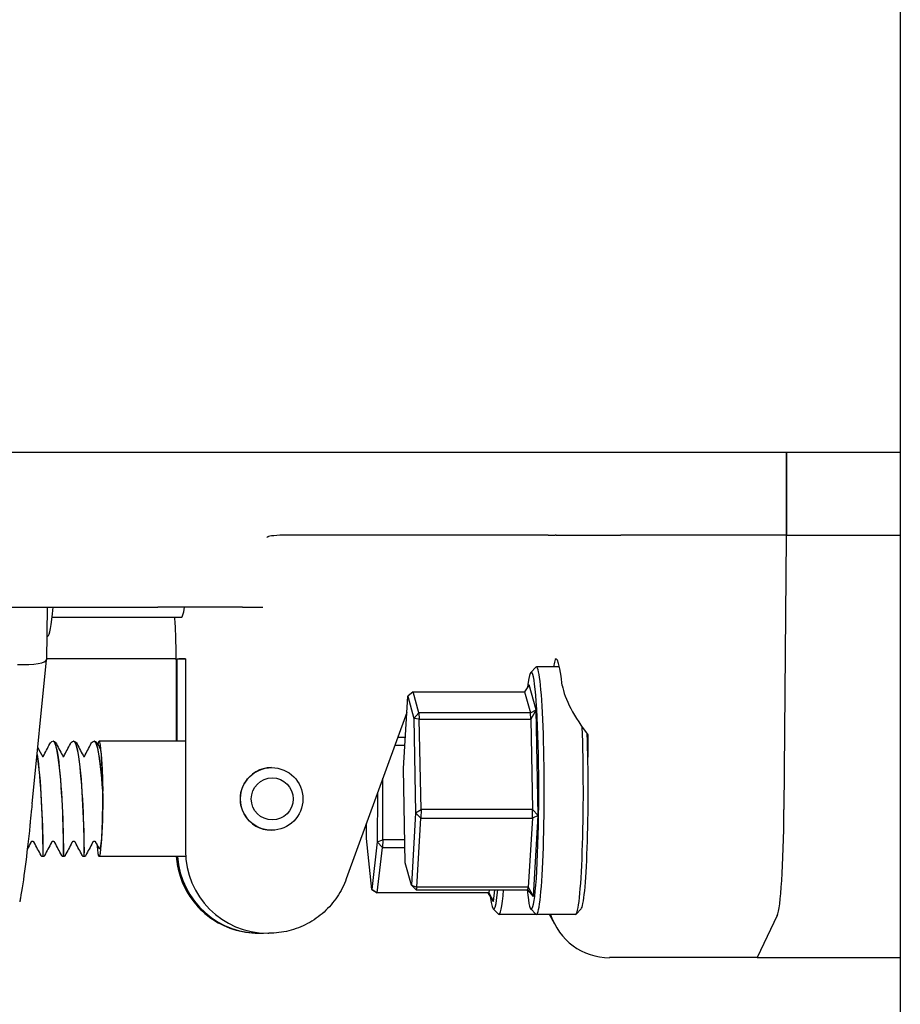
# Model space of a CAD drawing. Header units: inches. Extents: x 24 to 1128, y -58 to 748.
# Tile 595 of 656: x 1025.21 to 1027.88, y 350.94 to 353.92. Entities that reach past the tile are written whole.
import ezdxf

# ---------------------------------------------------------------- set-up
doc = ezdxf.new("R2010")
doc.units = ezdxf.units.IN
doc.header["$LTSCALE"] = 32
doc.header["$MEASUREMENT"] = 0
doc.layers.add('Visible (ANSI)', color=7, linetype='Continuous', lineweight=30)

msp = doc.modelspace()

# ---------------------------------------------------------------- linework, layer by layer
at = {"layer": 'Visible (ANSI)'}
for p, q in [((1027.87834, 356.4648), (1027.87834, 297.56504)), ((1027.87834, 352.60867), (1003.56584, 352.60867)), ((1027.53358, 352.35867), (1027.53358, 352.60867)), ((1027.53358, 352.60867), (1027.53358, 352.35867)), ((1026.11895, 352.35867), (1026.02819, 352.35867)), ((1026.54532, 352.35867), (1026.11895, 352.35867)), ((1026.80292, 352.35867), (1026.54532, 352.35867)), ((1026.81087, 352.35839), (1026.83195, 352.35839)), ((1026.83453, 352.35867), (1027.03119, 352.35867)), ((1027.53358, 352.35867), (1027.03119, 352.35867)), ((1027.53247, 352.35189), (1027.52552, 351.52701)), ((1027.53247, 352.35189), (1027.52552, 351.52701)), ((1027.53358, 352.35867), (1027.87834, 352.35867)), ((1024.50439, 352.13992), (1025.62714, 352.13992)), ((1025.29145, 352.13992), (1025.28932, 351.98061)), ((1025.88349, 352.13992), (1025.62714, 352.13992)), ((1025.88349, 352.13992), (1025.94465, 352.13992)), ((1025.6981, 352.10867), (1025.30614, 352.10867)), ((1025.29028, 352.05242), (1025.29267, 352.05242)), ((1025.24537, 351.54375), (1025.2893, 351.98027)), ((1025.68172, 351.98367), (1025.28936, 351.98367)), ((1025.68584, 351.98367), (1025.71036, 351.98367)), ((1025.68584, 351.73367), (1025.68584, 351.98367)), ((1025.71036, 351.98367), (1025.71036, 351.40149)), ((1026.75784, 351.94232), (1026.77338, 351.95791)), ((1026.84444, 351.95867), (1026.77488, 351.95867)), ((1025.68203, 351.93476), (1025.68203, 351.73367)), ((1026.75309, 351.90464), (1026.73879, 351.88386)), ((1026.77378, 351.82899), (1026.75309, 351.90464)), ((1026.37156, 351.65118), (1026.3845, 351.87012)), ((1026.40072, 351.88386), (1026.3845, 351.87012)), ((1026.3845, 351.87012), (1026.40296, 351.80262)), ((1026.40072, 351.88386), (1026.73879, 351.88386)), ((1026.41837, 351.81933), (1026.40072, 351.88386)), ((1026.73879, 351.88386), (1026.75644, 351.81933)), ((1026.3816, 351.82114), (1026.19814, 351.31606)), ((1026.40296, 351.80262), (1026.41837, 351.81933)), ((1026.41962, 351.80086), (1026.40296, 351.80262)), ((1026.40296, 351.80262), (1026.40849, 351.51616)), ((1026.41837, 351.81933), (1026.41962, 351.80086)), ((1026.75644, 351.81933), (1026.41837, 351.81933)), ((1026.75644, 351.81933), (1026.77378, 351.82899)), ((1026.75769, 351.80086), (1026.75644, 351.81933)), ((1026.77378, 351.82899), (1026.75769, 351.80086)), ((1026.77998, 351.50803), (1026.77378, 351.82899)), ((1026.41962, 351.80086), (1026.75769, 351.80086)), ((1026.42491, 351.52704), (1026.41962, 351.80086)), ((1026.75769, 351.80086), (1026.76298, 351.52704)), ((1026.3771, 351.74492), (1026.35392, 351.74492)), ((1025.30946, 351.73367), (1025.30884, 351.73367)), ((1025.37189, 351.73367), (1025.37127, 351.73367)), ((1025.43433, 351.73367), (1025.43371, 351.73367)), ((1025.71036, 351.73367), (1025.4486, 351.73367)), ((1026.3453, 351.72121), (1026.3757, 351.72121)), ((1025.97173, 351.65367), (1025.97133, 351.65367)), ((1026.3771, 351.36472), (1026.37156, 351.65118)), ((1026.30894, 351.43498), (1026.30918, 351.62175)), ((1026.29253, 351.57594), (1026.29235, 351.42869)), ((1026.40849, 351.51616), (1026.39556, 351.29722)), ((1026.40849, 351.51616), (1026.42491, 351.52704)), ((1026.42452, 351.50067), (1026.40849, 351.51616)), ((1026.42491, 351.52704), (1026.42452, 351.50067)), ((1026.76298, 351.52704), (1026.42491, 351.52704)), ((1026.76259, 351.50067), (1026.76298, 351.52704)), ((1026.77998, 351.50803), (1026.76259, 351.50067)), ((1026.76298, 351.52704), (1026.77998, 351.50803)), ((1026.76549, 351.2627), (1026.77998, 351.50803)), ((1026.25953, 351.43921), (1026.25959, 351.48523)), ((1026.41216, 351.29138), (1026.42452, 351.50067)), ((1026.42452, 351.50067), (1026.76259, 351.50067)), ((1026.76259, 351.50067), (1026.75023, 351.29138)), ((1025.97173, 351.46367), (1025.97133, 351.46367)), ((1026.27574, 351.28423), (1026.25953, 351.43921)), ((1026.29235, 351.42869), (1026.27574, 351.28423)), ((1026.29235, 351.42869), (1026.30894, 351.43498)), ((1026.30805, 351.41182), (1026.29235, 351.42869)), ((1026.30894, 351.43498), (1026.30805, 351.41182)), ((1026.37574, 351.43498), (1026.30894, 351.43498)), ((1025.27824, 351.38367), (1025.27762, 351.38367)), ((1025.34067, 351.38367), (1025.34005, 351.38367)), ((1025.40311, 351.38367), (1025.40249, 351.38367)), ((1025.711, 351.38367), (1025.4486, 351.38367)), ((1026.29218, 351.27373), (1026.30805, 351.41182)), ((1026.30805, 351.41182), (1026.37619, 351.41182)), ((1026.39556, 351.29722), (1026.3771, 351.36472)), ((1026.41052, 351.28348), (1026.39556, 351.29722)), ((1026.39556, 351.29722), (1026.41216, 351.29138)), ((1026.29047, 351.27428), (1026.27574, 351.28423)), ((1026.27574, 351.28423), (1026.29218, 351.27373)), ((1026.29218, 351.27373), (1026.29047, 351.27428)), ((1026.63025, 351.27373), (1026.29218, 351.27373)), ((1026.41216, 351.29138), (1026.41052, 351.28348)), ((1026.41052, 351.28348), (1026.7486, 351.28348)), ((1026.75023, 351.29138), (1026.41216, 351.29138)), ((1026.64496, 351.24815), (1026.62888, 351.27373)), ((1026.63137, 351.28348), (1026.63025, 351.27373)), ((1026.63025, 351.27373), (1026.64496, 351.24815)), ((1026.64496, 351.24815), (1026.64902, 351.28348)), ((1026.7486, 351.28348), (1026.75023, 351.29138)), ((1026.76549, 351.2627), (1026.7486, 351.28348)), ((1026.75023, 351.29138), (1026.76549, 351.2627)), ((1026.64394, 351.22502), (1026.65948, 351.20942)), ((1026.77488, 351.20867), (1026.66098, 351.20867)), ((1026.75784, 351.22502), (1026.77338, 351.20942)), ((1026.89339, 351.20867), (1026.77488, 351.20867)), ((1026.83019, 351.17885), (1026.81473, 351.20867)), ((1026.91043, 351.22502), (1026.8949, 351.20942)), ((1027.50513, 351.20477), (1027.4446, 351.07742)), ((1027.50513, 351.20477), (1027.4446, 351.07742)), ((1025.93178, 351.15149), (1025.93534, 351.15149)), ((1025.95986, 351.15149), (1025.96342, 351.15149)), ((1027.4446, 351.07742), (1026.99606, 351.07742)), ((1027.4446, 351.07742), (1027.87834, 351.07742))]:
    msp.add_line(p, q, dxfattribs=at)
for centre, major_axis, ratio, start_param, end_param in [((1027.53296, 352.35086), (0, 0.00781), 0.0632779, 0, 1.438454), ((1027.53296, 352.35086), (0, 0.00781), 0.0632779, 0, 1.438454), ((1025.29267, 352.48367), (0, -0.43125), 0.0632779, 0, 0.6483166), ((1025.6981, 352.48367), (0, -0.375), 0.0632779, 0, 0.4111379), ((1025.19563, 351.98577), (-0.09368, 0.00533), 0.2027313, 1.6443253, 3.1504144), ((1025.68826, 351.17117), (0, 0.8125), 0.9979959, 6.255923, 6.280205), ((1026.75929, 351.58367), (0, 0.35938), 0.0632779, 2.5594879, 6.7918209), ((1026.85185, 351.58367), (-0.01737, 0.4), 0.0631593, 5.6341931, 6.6358641), ((1026.77488, 351.58367), (0, -0.375), 0.0632779, 6.2197378, 9.4882255), ((1026.89339, 351.58367), (0, -0.375), 0.0632779, 0, 2.1116698), ((1025.4486, 351.55867), (0, 0.175), 0.0632779, 2.4662904, 6.6153554), ((1026.90899, 351.58367), (0, -0.35938), 0.0632779, 0.0634475, 2.0694424), ((1026.94682, 354.5935), (-0.03641, -4.33098), 0.0027634, 0.8296691, 0.8550546), ((1025.97133, 351.55867), (0, 0.095), 0.9979959, 0, 3.1415927), ((1025.4486, 351.55867), (0, 0.175), 0.0632779, 4.7843706, 4.8467385), ((1027.502, 351.57649), (0, -0.375), 0.0632779, 0.1323424, 1.438454), ((1027.502, 351.57649), (0, -0.375), 0.0632779, 0.1323424, 1.438454), ((1025.93534, 351.40149), (0, -0.25), 0.9979959, 4.7837313, 6.3323439), ((1025.95986, 351.40149), (0, -0.25), 0.9979959, 4.712389, 6.2831853), ((1026.64539, 351.58367), (0, -0.35938), 0.0632779, 5.8086512, 6.8652901), ((1026.66098, 351.58367), (0, -0.375), 0.0632779, 6.2197378, 6.9258478), ((1026.99591, 351.26657), (0.00667, -0.18904), 0.9892589, 4.9886123, 6.2482927)]:
    msp.add_ellipse(centre, major_axis=major_axis, ratio=ratio, start_param=start_param, end_param=end_param, dxfattribs=at)
for centre, major_axis in [((1025.97173, 351.55867), (0, 0.095)), ((1025.9737, 351.55867), (0, -0.06375))]:
    msp.add_ellipse(centre, major_axis=major_axis, ratio=0.9979959, dxfattribs=at)
for points, knots in [([(1025.96005, 352.35287), (1025.959, 352.35224), (1025.95797, 352.3516), (1025.95694, 352.35091), (1025.9569, 352.35088), (1025.95686, 352.35086)], [-0.020840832, -0.020840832, -0.020840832, -0.020840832, 0, 0, 0.000807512, 0.000807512, 0.000807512, 0.000807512]), ([(1026.02819, 352.35867), (1026.01277, 352.35867), (1025.99892, 352.35834), (1025.97412, 352.35666), (1025.96643, 352.35535), (1025.96142, 352.35357), (1025.96066, 352.35322), (1025.96005, 352.35287)], [0, 0, 0, 0, 0.14044728, 0.14044728, 0.29472543, 0.29472543, 0.32889511, 0.32889511, 0.32889511, 0.32889511]), ([(1026.83306, 352.35856), (1026.8328, 352.3585), (1026.83252, 352.35843), (1026.83217, 352.3584), (1026.83212, 352.3584), (1026.83205, 352.35839), (1026.83203, 352.35839), (1026.83199, 352.35839), (1026.83198, 352.35839), (1026.83196, 352.35839), (1026.83195, 352.35839), (1026.83195, 352.35839)], [0.027184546, 0.027184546, 0.027184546, 0.027184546, 0.056924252, 0.056924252, 0.061161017, 0.061161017, 0.063446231, 0.063446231, 0.064876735, 0.064876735, 0.065401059, 0.065401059, 0.065401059, 0.065401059]), ([(1025.67732, 352.10867), (1025.67785, 352.10087), (1025.67835, 352.09224), (1025.67932, 352.07274), (1025.67978, 352.06173), (1025.68058, 352.03852), (1025.68092, 352.02631), (1025.68147, 352.00108), (1025.68168, 351.98806), (1025.68196, 351.96161), (1025.68203, 351.94818), (1025.68203, 351.93476)], [3.89508566, 3.89508566, 3.89508566, 3.89508566, 4.04679128, 4.04679128, 4.2131907, 4.2131907, 4.37959013, 4.37959013, 4.54598956, 4.54598956, 4.71238898, 4.71238898, 4.71238898, 4.71238898]), ([(1026.85328, 351.90301), (1026.85583, 351.88297), (1026.86533, 351.85868), (1026.89322, 351.8065), (1026.91165, 351.77858), (1026.93119, 351.75256), (1026.93157, 351.75204), (1026.93196, 351.75153)], [2.42631602, 2.42631602, 2.42631602, 2.42631602, 2.67966729, 2.67966729, 2.93613935, 2.93613935, 2.94129083, 2.94129083, 2.94129083, 2.94129083]), ([(1025.30872, 351.73365), (1025.31489, 351.7338), (1025.32105, 351.71019), (1025.32606, 351.67064), (1025.33134, 351.62887), (1025.33529, 351.57033), (1025.33757, 351.5175), (1025.33984, 351.4648), (1025.34047, 351.41905), (1025.34039, 351.39774), (1025.34036, 351.38848), (1025.34021, 351.38393), (1025.34006, 351.38399)], [86.3880701, 86.3880701, 86.3880701, 86.3880701, 87.270336, 87.270336, 87.270336, 88.2020629, 88.2020629, 88.2020629, 89.131595, 89.131595, 89.131595, 89.5357004, 89.5357004, 89.5357004, 89.5357004]), ([(1025.34068, 351.38391), (1025.34078, 351.38382), (1025.34089, 351.38604), (1025.34095, 351.39069), (1025.34117, 351.40585), (1025.34087, 351.44649), (1025.339, 351.49711), (1025.33714, 351.54773), (1025.33367, 351.60714), (1025.32876, 351.65274), (1025.32386, 351.69832), (1025.31754, 351.72902), (1025.31106, 351.73316), (1025.31053, 351.7335), (1025.30999, 351.73366), (1025.30946, 351.73364)], [-95.8185759, -95.8185759, -95.8185759, -95.8185759, -95.5343789, -95.5343789, -95.5343789, -94.6072107, -94.6072107, -94.6072107, -93.6802788, -93.6802788, -93.6802788, -92.7535806, -92.7535806, -92.7535806, -92.6769833, -92.6769833, -92.6769833, -92.6769833]), ([(1025.30958, 351.73367), (1025.31196, 351.73355), (1025.31403, 351.73238), (1025.31706, 351.72959), (1025.31816, 351.72788), (1025.31918, 351.7259)], [0, 0, 0, 0, 0.04826772, 0.04826772, 0.10189197, 0.10189197, 0.10189197, 0.10189197]), ([(1025.37115, 351.73356), (1025.37227, 351.73367), (1025.37339, 351.73303), (1025.37451, 351.73159), (1025.38114, 351.72305), (1025.38746, 351.6866), (1025.39219, 351.63684), (1025.39681, 351.5882), (1025.39989, 351.52807), (1025.40142, 351.47956), (1025.40295, 351.43129), (1025.40298, 351.39568), (1025.40268, 351.38631), (1025.40262, 351.38455), (1025.40256, 351.38372), (1025.40249, 351.38379)], [92.6712554, 92.6712554, 92.6712554, 92.6712554, 92.8312256, 92.8312256, 92.8312256, 93.7846953, 93.7846953, 93.7846953, 94.7168163, 94.7168163, 94.7168163, 95.6446581, 95.6446581, 95.6446581, 95.8188857, 95.8188857, 95.8188857, 95.8188857]), ([(1025.40311, 351.38369), (1025.40314, 351.38368), (1025.40316, 351.38381), (1025.40319, 351.3841), (1025.40353, 351.38791), (1025.40372, 351.41843), (1025.4025, 351.46401), (1025.40127, 351.50957), (1025.3986, 351.56909), (1025.39433, 351.61984), (1025.39006, 351.67058), (1025.38421, 351.71135), (1025.37784, 351.7266), (1025.37589, 351.73128), (1025.37389, 351.73352), (1025.37189, 351.73343)], [-102.1017612, -102.1017612, -102.1017612, -102.1017612, -102.0313957, -102.0313957, -102.0313957, -101.1024988, -101.1024988, -101.1024988, -100.173857, -100.173857, -100.173857, -99.2454675, -99.2454675, -99.2454675, -98.9601686, -98.9601686, -98.9601686, -98.9601686]), ([(1025.37201, 351.73367), (1025.3744, 351.73355), (1025.37647, 351.73238), (1025.37949, 351.72959), (1025.3806, 351.72788), (1025.38162, 351.7259)], [0, 0, 0, 0, 0.04826772, 0.04826772, 0.10189197, 0.10189197, 0.10189197, 0.10189197]), ([(1025.43359, 351.73336), (1025.4363, 351.73355), (1025.439, 351.72952), (1025.44161, 351.72114), (1025.44783, 351.70114), (1025.45339, 351.65679), (1025.45735, 351.60485), (1025.45818, 351.59388), (1025.45895, 351.58261), (1025.45965, 351.57126)], [98.9544408, 98.9544408, 98.9544408, 98.9544408, 99.3407992, 99.3407992, 99.3407992, 100.2638967, 100.2638967, 100.2638967, 100.4589833, 100.4589833, 100.4589833, 100.4589833]), ([(1025.45958, 351.58211), (1025.45604, 351.63588), (1025.45081, 351.68541), (1025.44473, 351.71172), (1025.44142, 351.72604), (1025.43787, 351.7333), (1025.43433, 351.73334)], [-106.6798007, -106.6798007, -106.6798007, -106.6798007, -105.7495879, -105.7495879, -105.7495879, -105.2433539, -105.2433539, -105.2433539, -105.2433539]), ([(1025.43445, 351.73367), (1025.43684, 351.73355), (1025.4389, 351.73238), (1025.44193, 351.72959), (1025.44303, 351.72788), (1025.44406, 351.7259)], [0, 0, 0, 0, 0.04826772, 0.04826772, 0.10189197, 0.10189197, 0.10189197, 0.10189197]), ([(1025.451, 351.71253), (1025.45147, 351.71164), (1025.45193, 351.71022), (1025.45333, 351.70431), (1025.45423, 351.69817), (1025.45593, 351.68184), (1025.45671, 351.67162), (1025.45739, 351.65983)], [0.5182891, 0.5182891, 0.5182891, 0.5182891, 0.57468721, 0.57468721, 0.69201491, 0.69201491, 0.81309505, 0.81309505, 0.81309505, 0.81309505]), ([(1025.2604, 351.69307), (1025.26591, 351.65947), (1025.2704, 351.60712), (1025.2733, 351.55473), (1025.27629, 351.50086), (1025.27759, 351.44821), (1025.27789, 351.4167), (1025.27808, 351.39539), (1025.27785, 351.38409), (1025.27761, 351.38392)], [80.8056529, 80.8056529, 80.8056529, 80.8056529, 81.7038978, 81.7038978, 81.7038978, 82.6277161, 82.6277161, 82.6277161, 83.2525151, 83.2525151, 83.2525151, 83.2525151]), ([(1025.27824, 351.384), (1025.27842, 351.38402), (1025.2786, 351.3907), (1025.27858, 351.40396), (1025.27853, 351.42919), (1025.27767, 351.47767), (1025.27514, 351.53098), (1025.27262, 351.58428), (1025.26842, 351.64116), (1025.26299, 351.68005), (1025.26222, 351.68552), (1025.26144, 351.69061), (1025.26063, 351.69532)], [-89.5353906, -89.5353906, -89.5353906, -89.5353906, -89.0490707, -89.0490707, -89.0490707, -88.1235008, -88.1235008, -88.1235008, -87.1981489, -87.1981489, -87.1981489, -87.067938, -87.067938, -87.067938, -87.067938]), ([(1025.45739, 351.65983), (1025.45776, 351.65359), (1025.45826, 351.64306), (1025.45914, 351.61388), (1025.45944, 351.59817), (1025.45958, 351.58211)], [0, 0, 0, 0, 0.0644022, 0.0644022, 0.12859969, 0.12859969, 0.12859969, 0.12859969]), ([(1025.45965, 351.57126), (1025.45972, 351.55508), (1025.45964, 351.53876), (1025.45915, 351.50732), (1025.45879, 351.49539), (1025.45852, 351.48812)], [0.01246833, 0.01246833, 0.01246833, 0.01246833, 0.1360692, 0.1360692, 0.26007634, 0.26007634, 0.26007634, 0.26007634]), ([(1025.24537, 351.54375), (1025.24486, 351.53874), (1025.24436, 351.53375), (1025.24255, 351.5159), (1025.24124, 351.50309), (1025.23954, 351.48636), (1025.23914, 351.48239), (1025.23874, 351.47843)], [0.12716127, 0.12716127, 0.12716127, 0.12716127, 0.16568567, 0.16568567, 0.26480212, 0.26480212, 0.29565933, 0.29565933, 0.29565933, 0.29565933]), ([(1025.23874, 351.47843), (1025.23423, 351.43382), (1025.22937, 351.39137), (1025.21948, 351.31569), (1025.21455, 351.28315), (1025.20919, 351.25376), (1025.20848, 351.24999), (1025.20778, 351.2464)], [0, 0, 0, 0, 0.34801378, 0.34801378, 0.69509317, 0.69509317, 0.74915696, 0.74915696, 0.74915696, 0.74915696]), ([(1025.45852, 351.48812), (1025.45782, 351.46937), (1025.4569, 351.45291), (1025.45475, 351.42723), (1025.45355, 351.41797), (1025.4511, 351.40775), (1025.44987, 351.40634), (1025.44866, 351.40867)], [0, 0, 0, 0, 0.16599281, 0.16599281, 0.32480125, 0.32480125, 0.47227089, 0.47227089, 0.47227089, 0.47227089]), ([(1025.24671, 351.43), (1025.24606, 351.43), (1025.2454, 351.42989), (1025.2442, 351.42947), (1025.24364, 351.42917), (1025.24269, 351.42844), (1025.24228, 351.428), (1025.2418, 351.42734), (1025.24166, 351.42709), (1025.24155, 351.42688)], [0, 0, 0, 0, 0.005089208, 0.005089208, 0.010055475, 0.010055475, 0.014908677, 0.014908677, 0.017753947, 0.017753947, 0.017753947, 0.017753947]), ([(1025.25187, 351.42688), (1025.25173, 351.42714), (1025.25154, 351.42745), (1025.25107, 351.42806), (1025.25079, 351.42836), (1025.25008, 351.42896), (1025.24963, 351.42924), (1025.24861, 351.42972), (1025.24801, 351.42989), (1025.24717, 351.42999), (1025.24694, 351.43), (1025.24671, 351.43)], [0, 0, 0, 0, 0.003503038, 0.003503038, 0.006978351, 0.006978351, 0.011166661, 0.011166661, 0.01596545, 0.01596545, 0.017775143, 0.017775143, 0.017775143, 0.017775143]), ([(1025.30915, 351.43), (1025.3085, 351.43), (1025.30784, 351.42989), (1025.30664, 351.42947), (1025.30608, 351.42917), (1025.30512, 351.42844), (1025.30472, 351.428), (1025.30424, 351.42734), (1025.3041, 351.42709), (1025.30398, 351.42688)], [0, 0, 0, 0, 0.005089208, 0.005089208, 0.010055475, 0.010055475, 0.014908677, 0.014908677, 0.017753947, 0.017753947, 0.017753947, 0.017753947]), ([(1025.31431, 351.42688), (1025.31417, 351.42714), (1025.31398, 351.42745), (1025.31351, 351.42806), (1025.31323, 351.42836), (1025.31252, 351.42896), (1025.31207, 351.42924), (1025.31104, 351.42972), (1025.31044, 351.42989), (1025.30961, 351.42999), (1025.30938, 351.43), (1025.30915, 351.43)], [0, 0, 0, 0, 0.003503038, 0.003503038, 0.006978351, 0.006978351, 0.011166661, 0.011166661, 0.01596545, 0.01596545, 0.017775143, 0.017775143, 0.017775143, 0.017775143]), ([(1025.37158, 351.43), (1025.37093, 351.43), (1025.37028, 351.42989), (1025.36908, 351.42947), (1025.36851, 351.42917), (1025.36756, 351.42844), (1025.36716, 351.428), (1025.36668, 351.42734), (1025.36653, 351.42709), (1025.36642, 351.42688)], [0, 0, 0, 0, 0.005089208, 0.005089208, 0.010055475, 0.010055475, 0.014908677, 0.014908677, 0.017753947, 0.017753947, 0.017753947, 0.017753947]), ([(1025.37674, 351.42688), (1025.37661, 351.42714), (1025.37642, 351.42745), (1025.37595, 351.42806), (1025.37566, 351.42836), (1025.37495, 351.42896), (1025.37451, 351.42924), (1025.37348, 351.42972), (1025.37288, 351.42989), (1025.37204, 351.42999), (1025.37181, 351.43), (1025.37158, 351.43)], [0, 0, 0, 0, 0.003503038, 0.003503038, 0.006978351, 0.006978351, 0.011166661, 0.011166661, 0.01596545, 0.01596545, 0.017775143, 0.017775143, 0.017775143, 0.017775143]), ([(1025.43402, 351.43), (1025.43337, 351.43), (1025.43271, 351.42989), (1025.43151, 351.42947), (1025.43095, 351.42917), (1025.43, 351.42844), (1025.42959, 351.428), (1025.42912, 351.42734), (1025.42897, 351.42709), (1025.42886, 351.42688)], [0, 0, 0, 0, 0.005089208, 0.005089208, 0.010055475, 0.010055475, 0.014908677, 0.014908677, 0.017753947, 0.017753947, 0.017753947, 0.017753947]), ([(1025.43918, 351.42688), (1025.43904, 351.42714), (1025.43885, 351.42745), (1025.43838, 351.42806), (1025.4381, 351.42836), (1025.43739, 351.42896), (1025.43694, 351.42924), (1025.43592, 351.42972), (1025.43532, 351.42989), (1025.43448, 351.42999), (1025.43425, 351.43), (1025.43402, 351.43)], [0, 0, 0, 0, 0.003503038, 0.003503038, 0.006978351, 0.006978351, 0.011166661, 0.011166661, 0.01596545, 0.01596545, 0.017775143, 0.017775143, 0.017775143, 0.017775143]), ([(1025.27762, 351.38367), (1025.27698, 351.3837), (1025.27634, 351.38384), (1025.27516, 351.3843), (1025.27462, 351.38463), (1025.27367, 351.38541), (1025.27327, 351.38588), (1025.27286, 351.38652), (1025.27277, 351.38668), (1025.27269, 351.38683)], [0, 0, 0, 0, 0.004909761, 0.004909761, 0.009719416, 0.009719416, 0.014480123, 0.014480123, 0.016027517, 0.016027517, 0.016027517, 0.016027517]), ([(1025.28317, 351.38683), (1025.283, 351.38652), (1025.2828, 351.38619), (1025.28229, 351.38555), (1025.28197, 351.38523), (1025.28118, 351.3846), (1025.28068, 351.3843), (1025.27954, 351.38384), (1025.27889, 351.3837), (1025.27824, 351.38367)], [0, 0, 0, 0, 0.003147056, 0.003147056, 0.006590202, 0.006590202, 0.011042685, 0.011042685, 0.016037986, 0.016037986, 0.016037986, 0.016037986]), ([(1025.34005, 351.38367), (1025.33942, 351.3837), (1025.33877, 351.38384), (1025.3376, 351.3843), (1025.33705, 351.38463), (1025.33611, 351.38541), (1025.3357, 351.38588), (1025.3353, 351.38652), (1025.33521, 351.38668), (1025.33513, 351.38683)], [0, 0, 0, 0, 0.004909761, 0.004909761, 0.009719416, 0.009719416, 0.014480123, 0.014480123, 0.016027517, 0.016027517, 0.016027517, 0.016027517]), ([(1025.3456, 351.38683), (1025.34544, 351.38652), (1025.34523, 351.38619), (1025.34472, 351.38555), (1025.34441, 351.38523), (1025.34362, 351.3846), (1025.34311, 351.3843), (1025.34198, 351.38384), (1025.34132, 351.3837), (1025.34067, 351.38367)], [0, 0, 0, 0, 0.003147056, 0.003147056, 0.006590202, 0.006590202, 0.011042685, 0.011042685, 0.016037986, 0.016037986, 0.016037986, 0.016037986]), ([(1025.40249, 351.38367), (1025.40185, 351.3837), (1025.40121, 351.38384), (1025.40004, 351.3843), (1025.39949, 351.38463), (1025.39855, 351.38541), (1025.39814, 351.38588), (1025.39773, 351.38652), (1025.39764, 351.38668), (1025.39756, 351.38683)], [0, 0, 0, 0, 0.004909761, 0.004909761, 0.009719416, 0.009719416, 0.014480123, 0.014480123, 0.016027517, 0.016027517, 0.016027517, 0.016027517]), ([(1025.40804, 351.38683), (1025.40788, 351.38652), (1025.40767, 351.38619), (1025.40716, 351.38555), (1025.40685, 351.38523), (1025.40606, 351.3846), (1025.40555, 351.3843), (1025.40441, 351.38384), (1025.40376, 351.3837), (1025.40311, 351.38367)], [0, 0, 0, 0, 0.003147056, 0.003147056, 0.006590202, 0.006590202, 0.011042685, 0.011042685, 0.016037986, 0.016037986, 0.016037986, 0.016037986]), ([(1025.68267, 351.38367), (1025.68411, 351.36351), (1025.688, 351.34353), (1025.7023, 351.29942), (1025.7143, 351.27582), (1025.74502, 351.23346), (1025.76373, 351.21471), (1025.80605, 351.1839), (1025.82964, 351.17185), (1025.87943, 351.15564), (1025.9056, 351.15149), (1025.93178, 351.15149)], [4.7838026, 4.7838026, 4.7838026, 4.7838026, 5.0265482, 5.0265482, 5.3407075, 5.3407075, 5.6548668, 5.6548668, 5.969026, 5.969026, 6.2831853, 6.2831853, 6.2831853, 6.2831853]), ([(1026.19814, 351.31606), (1026.19119, 351.29694), (1026.1819, 351.27867), (1026.15918, 351.24491), (1026.14574, 351.22942), (1026.11552, 351.20215), (1026.09873, 351.19037), (1026.0628, 351.17123), (1026.04365, 351.16387), (1026.00414, 351.154), (1025.98378, 351.15149), (1025.96342, 351.15149)], [5.0614548, 5.0614548, 5.0614548, 5.0614548, 5.3058009, 5.3058009, 5.550147, 5.550147, 5.7944931, 5.7944931, 6.0388392, 6.0388392, 6.2831853, 6.2831853, 6.2831853, 6.2831853])]:
    msp.add_open_spline(points, degree=3, knots=knots, dxfattribs=at)
for points in [[(1026.80984, 352.35846), (1026.80846, 352.3586), (1026.80614, 352.35867), (1026.80292, 352.35867)], [(1026.81087, 352.35839), (1026.81061, 352.35839), (1026.81027, 352.35843), (1026.80984, 352.35846)], [(1026.83453, 352.35867), (1026.83383, 352.35867), (1026.83336, 352.35863), (1026.83306, 352.35856)], [(1025.26257, 351.71468), (1025.26756, 351.70508), (1025.27255, 351.69549), (1025.27755, 351.6859)], [(1025.27921, 351.68762), (1025.28585, 351.70037), (1025.29248, 351.71314), (1025.29911, 351.7259)], [(1025.29911, 351.7259), (1025.30105, 351.72964), (1025.30369, 351.73343), (1025.30872, 351.73367)], [(1025.31918, 351.7259), (1025.32611, 351.71256), (1025.33304, 351.69922), (1025.33998, 351.6859)], [(1025.34164, 351.68762), (1025.34829, 351.70037), (1025.35492, 351.71314), (1025.36154, 351.7259)], [(1025.36154, 351.7259), (1025.36349, 351.72964), (1025.36613, 351.73343), (1025.37115, 351.73367)], [(1025.38162, 351.7259), (1025.38855, 351.71256), (1025.39548, 351.69922), (1025.40242, 351.6859)], [(1025.40408, 351.68762), (1025.41073, 351.70037), (1025.41736, 351.71314), (1025.42398, 351.7259)], [(1025.42398, 351.7259), (1025.42592, 351.72964), (1025.42857, 351.73343), (1025.43359, 351.73367)], [(1025.44406, 351.7259), (1025.44637, 351.72145), (1025.44869, 351.71699), (1025.451, 351.71253)], [(1025.27665, 351.68762), (1025.27694, 351.68749), (1025.27739, 351.68733), (1025.27793, 351.68733)], [(1025.27793, 351.68733), (1025.27887, 351.68733), (1025.27957, 351.68782), (1025.27957, 351.68782)], [(1025.33908, 351.68762), (1025.33938, 351.68749), (1025.33983, 351.68733), (1025.34036, 351.68733)], [(1025.34036, 351.68733), (1025.34131, 351.68733), (1025.342, 351.68782), (1025.342, 351.68782)], [(1025.40152, 351.68762), (1025.40182, 351.68749), (1025.40227, 351.68733), (1025.4028, 351.68733)], [(1025.4028, 351.68733), (1025.40375, 351.68733), (1025.40444, 351.68782), (1025.40444, 351.68782)], [(1025.24155, 351.42688), (1025.23801, 351.42009), (1025.23448, 351.4133), (1025.23095, 351.40651)], [(1025.27269, 351.38683), (1025.26576, 351.40019), (1025.25882, 351.41354), (1025.25187, 351.42688)], [(1025.30398, 351.42688), (1025.29703, 351.41354), (1025.2901, 351.40019), (1025.28317, 351.38683)], [(1025.33513, 351.38683), (1025.3282, 351.40019), (1025.32126, 351.41354), (1025.31431, 351.42688)], [(1025.36642, 351.42688), (1025.35947, 351.41354), (1025.35253, 351.40019), (1025.3456, 351.38683)], [(1025.39756, 351.38683), (1025.39063, 351.40019), (1025.3837, 351.41354), (1025.37674, 351.42688)], [(1025.42886, 351.42688), (1025.42191, 351.41354), (1025.41497, 351.40019), (1025.40804, 351.38683)], [(1025.44866, 351.40867), (1025.4455, 351.41474), (1025.44234, 351.42081), (1025.43918, 351.42688)]]:
    msp.add_open_spline(points, degree=3, dxfattribs=at)

doc.saveas('drawing.dxf')
